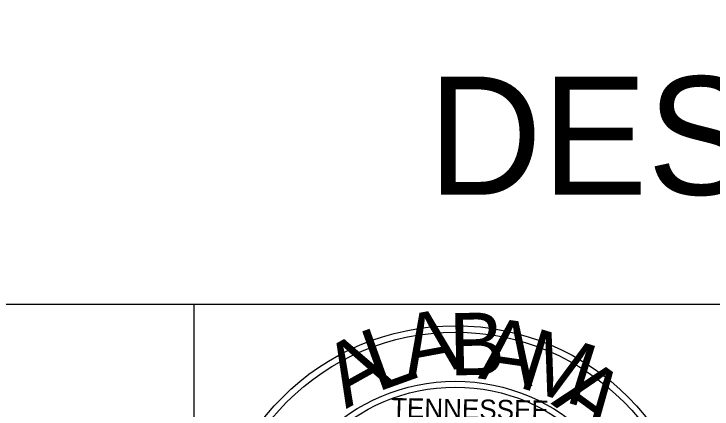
# Model space of a CAD drawing. Extents: x 1797809 to 2198143, y 249608 to 1237864.
# Drawn here: x 2196406.95 to 2196420.07, y 1237131.08 to 1237138.5 of the extents above; entities that cross this region are included whole.
import ezdxf

# ---------------------------------------------------------------- set-up
doc = ezdxf.new("R2010")
doc.units = 0
for name, color, linetype in [('GSBWFILL', 7, 'Continuous'), ('GSCOLORFILL', 7, 'Continuous'), ('Level 45', 7, 'Continuous'), ('Level 55', 7, 'Continuous')]:
    doc.layers.add(name, color=color, linetype=linetype)

msp = doc.modelspace()

# ---------------------------------------------------------------- linework, layer by layer
at = {"layer": 'GSBWFILL'}
for radius in [4.599, 4.599, 4.599, 4.478, 4.478, 4.478, 3.556, 3.556, 3.556, 3.444, 3.444, 3.444]:
    msp.add_circle((2196415.243, 1237128.045), radius, dxfattribs=at)
at = {"layer": 'GSCOLORFILL'}
msp.add_line((2196410.334, 1237123.036), (2196410.334, 1237133.046), dxfattribs=at)
at = {"layer": 'Level 45'}
msp.add_lwpolyline([(2196254.707, 1237133.046), (2196554.707, 1237133.046), (2196554.707, 1237323.046), (2196254.707, 1237323.046)], close=True, dxfattribs=at)

# ---------------------------------------------------------------- texts
at = {"layer": 'GSBWFILL'}
for s, height, rotation, p in [('A', 1.17, 10.4972, (2196414.346, 1237131.656)), ('A', 1.17, 10.4972, (2196414.346, 1237131.656)), ('A', 1.17, 10.4972, (2196414.346, 1237131.656)), ('B', 1.17, 1.1955, (2196415.135, 1237131.708)), ('B', 1.17, 1.1955, (2196415.135, 1237131.708)), ('B', 1.17, 1.1955, (2196415.135, 1237131.708)), ('A', 1.17, 351.8938, (2196415.66, 1237131.656)), ('A', 1.17, 351.8938, (2196415.66, 1237131.656)), ('A', 1.17, 351.8938, (2196415.66, 1237131.656)), ('L', 1.17, 19.7988, (2196413.768, 1237131.393)), ('L', 1.17, 19.7988, (2196413.768, 1237131.393)), ('L', 1.17, 19.7988, (2196413.768, 1237131.393)), ('M', 1.17, 342.5921, (2196416.396, 1237131.498)), ('A', 1.17, 29.1005, (2196413.19, 1237131.077)), ('A', 1.17, 29.1005, (2196413.19, 1237131.077)), ('A', 1.17, 29.1005, (2196413.19, 1237131.077)), ('A', 1.17, 323.9887, (2196417.027, 1237131.183)), ('A', 1.17, 323.9887, (2196417.027, 1237131.183)), ('A', 1.17, 323.9887, (2196417.027, 1237131.183)), ('TENNESSEE', 0.3661, 359.041, (2196414.031, 1237130.92)), ('TENNESSEE', 0.3661, 359.041, (2196414.031, 1237130.92)), ('TENNESSEE', 0.3661, 359.041, (2196414.031, 1237130.92))]:
    msp.add_text(s, height=height, rotation=rotation, dxfattribs=at).set_placement(p)
at = {"layer": 'Level 55'}
msp.add_text('DESIGN WIND VELOCITY 100 MPH', height=2.22092, dxfattribs=at).set_placement((2196414.726, 1237135.106))

doc.saveas('drawing.dxf')
